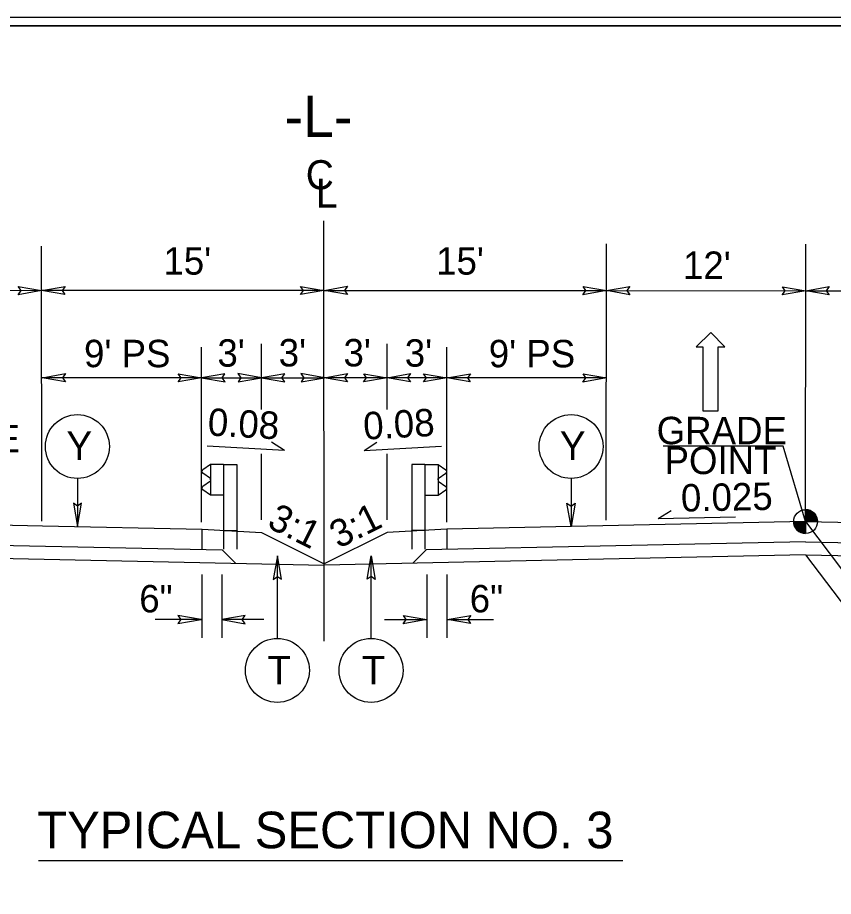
# Model space of a CAD drawing. Extents: x 2241081 to 2251104, y 658534 to 663427.
# Drawn here: x 2248450.9 to 2248696.5, y 661534.7 to 661799.3 of the extents above; entities that cross this region are included whole.
import ezdxf

# ---------------------------------------------------------------- set-up
doc = ezdxf.new("R2010")
doc.units = 0
for name, color, linetype in [('Old_Level_2', 7, 'Continuous'), ('Prop Dimension Text', 7, 'Continuous'), ('Prop Lane Arrow CELL', 7, 'Continuous'), ('Sheet Plan CELL', 7, 'Continuous'), ('Sheet Plot Border Inside CELL', 7, 'Continuous'), ('Typical Arrow Superelevation CELL', 7, 'Continuous'), ('Typical Berm Information CELL', 7, 'Continuous'), ('Typical Grade Point Symbol CELL', 7, 'Continuous'), ('Typical Guardrail CELL', 7, 'Continuous'), ('Typical Hinge Slope Interstate CELL', 7, 'Continuous'), ('Typical ID Circle CELL', 7, 'Continuous'), ('Typical Terminator CELL', 7, 'Continuous'), ('Typical Text Centerline CELL', 7, 'Continuous'), ('Typical Text Grade Point CELL', 7, 'Continuous'), ('Typical Text ID Circle CELL', 7, 'Continuous'), ('Typical Text Label CELL', 7, 'Continuous')]:
    doc.layers.add(name, color=color, linetype=linetype)

msp = doc.modelspace()

# ---------------------------------------------------------------- linework, layer by layer
at = {"layer": 'Old_Level_2'}
for p, q in [((2248398.2, 661647.53), (2248458.42, 661646.24)), ((2248688.11, 661647.53), (2248580.11, 661645.22)), ((2248688.11, 661647.53), (2248920.61, 661642.55)), ((2248458.42, 661646.24), (2248506.42, 661645.21)), ((2248506.32, 661645.22), (2248506.32, 661639.16)), ((2248506.42, 661645.21), (2248524.33, 661644.23)), ((2248580.11, 661645.22), (2248562.11, 661644.23)), ((2248580.11, 661645.22), (2248580.11, 661639.17)), ((2248398.2, 661641.48), (2248512.51, 661639.03)), ((2248512.51, 661639.03), (2248516.55, 661635)), ((2248573.93, 661639.04), (2248569.89, 661635)), ((2248688.11, 661641.48), (2248573.93, 661639.04)), ((2248688.11, 661641.48), (2248777.33, 661639.57)), ((2248398.2, 661637.53), (2248543.15, 661634.42)), ((2248688.11, 661637.53), (2248543.15, 661634.42)), ((2248688.11, 661637.53), (2248808.33, 661634.95))]:
    msp.add_line(p, q, dxfattribs=at)
at = {"layer": 'Prop Dimension Text'}
for p, q in [((2248458.2, 661647.65), (2248458.15, 661730.45)), ((2248628.11, 661647.94), (2248628.16, 661731.13)), ((2248688.11, 661645.5), (2248688.16, 661730.41)), ((2248688.16, 661724.32), (2248688.16, 661731.09)), ((2248458.15, 661717.06), (2248398.15, 661717.02)), ((2248543.13, 661717.11), (2248458.13, 661717.06)), ((2248543.15, 661717.11), (2248628.15, 661717.06)), ((2248628.15, 661717.06), (2248688.15, 661717.02)), ((2248688.15, 661717.02), (2248748.15, 661716.99)), ((2248506.28, 661647.34), (2248506.31, 661700.03)), ((2248524.31, 661681.32), (2248524.3, 661701.05)), ((2248562.14, 661681.32), (2248562.15, 661701.05)), ((2248580.11, 661647.34), (2248580.15, 661700.03)), ((2248506.3, 661690.82), (2248458.3, 661690.85)), ((2248506.3, 661690.82), (2248524.3, 661690.83)), ((2248524.3, 661690.83), (2248543.27, 661690.84)), ((2248562.14, 661690.83), (2248543.17, 661690.84)), ((2248580.14, 661690.82), (2248562.14, 661690.83)), ((2248628.14, 661690.79), (2248580.14, 661690.82)), ((2248524.33, 661648.09), (2248524.32, 661667.91)), ((2248562.12, 661648.09), (2248562.13, 661667.91)), ((2248688.11, 661647.53), (2248707.12, 661622.32)), ((2248688.11, 661637.53), (2248707.12, 661612.32)), ((2248506.32, 661631.62), (2248506.32, 661612.52)), ((2248512.36, 661631.62), (2248512.36, 661612.52)), ((2248574.08, 661631.62), (2248574.08, 661612.52)), ((2248580.11, 661631.62), (2248580.11, 661612.52)), ((2248506.18, 661618.04), (2248492.32, 661618.03)), ((2248525.04, 661618.05), (2248512.36, 661618.04)), ((2248561.4, 661618.05), (2248574.08, 661618.04)), ((2248580.25, 661618.04), (2248594.12, 661618.03))]:
    msp.add_line(p, q, dxfattribs=at)
at = {"layer": 'Prop Lane Arrow CELL'}
for p, q in [((2248659.58, 661704.48), (2248655.16, 661700.14)), ((2248663.85, 661700.14), (2248659.58, 661704.48)), ((2248655.16, 661700.14), (2248657.23, 661700.14)), ((2248657.23, 661700.14), (2248657.22, 661680.85)), ((2248661.77, 661680.84), (2248661.78, 661700.14)), ((2248661.78, 661700.14), (2248663.85, 661700.14)), ((2248657.22, 661680.85), (2248661.77, 661680.84))]:
    msp.add_line(p, q, dxfattribs=at)
at = {"layer": 'Sheet Plan CELL'}
for points in [[(2247801.99, 660746.78), (2247801.97, 661796.75), (2249101.96, 661796.79), (2249101.97, 661646.73), (2249302.01, 661646.71), (2249302.01, 660746.78)], [(2249302.03, 661796.78), (2247802, 661796.78), (2247801.99, 660746.78), (2249302.01, 660746.78)]]:
    msp.add_lwpolyline(points, close=True, dxfattribs=at)
at = {"layer": 'Sheet Plot Border Inside CELL'}
msp.add_lwpolyline([(2247648.51, 660744.27), (2249314.49, 660744.28), (2249314.51, 661799.26), (2247648.51, 661799.27)], close=True, dxfattribs=at)
at = {"layer": 'Typical Arrow Superelevation CELL'}
for p, q in [((2248531.21, 661668.98), (2248527.38, 661671.48)), ((2248555.24, 661668.98), (2248559.07, 661671.48)), ((2248531.21, 661668.98), (2248507.94, 661670.26)), ((2248555.24, 661668.98), (2248578.51, 661670.26)), ((2248643.72, 661648.48), (2248647.63, 661650.84)), ((2248643.72, 661648.48), (2248667.02, 661648.94))]:
    msp.add_line(p, q, dxfattribs=at)
at = {"layer": 'Typical Grade Point Symbol CELL'}
for p, q in [((2248688.11, 661647.53), (2248681.38, 661670.19)), ((2248688.12, 661651.11), (2248688.11, 661647.53)), ((2248688.11, 661647.53), (2248688.12, 661651.11)), ((2248684.53, 661647.53), (2248688.11, 661647.53)), ((2248688.11, 661647.53), (2248688.11, 661643.95)), ((2248691.69, 661647.53), (2248688.11, 661647.53))]:
    msp.add_line(p, q, dxfattribs=at)
for points in [[(2248688.17, 661647.53), (2248688.17, 661651.11), (2248688.17, 661651.11)], [(2248688.24, 661647.53), (2248688.24, 661651.11)], [(2248688.31, 661647.53), (2248688.31, 661651.1)], [(2248688.38, 661647.53), (2248688.38, 661651.1)], [(2248688.45, 661647.53), (2248688.45, 661651.09)], [(2248688.53, 661647.53), (2248688.53, 661651.09)], [(2248688.6, 661647.53), (2248688.6, 661651.08)], [(2248688.67, 661647.53), (2248688.67, 661651.06)], [(2248688.74, 661647.53), (2248688.74, 661651.06)], [(2248688.81, 661647.53), (2248688.81, 661651.04)], [(2248688.88, 661647.53), (2248688.88, 661651.02)], [(2248688.96, 661647.53), (2248688.96, 661651.01)], [(2248689.03, 661647.53), (2248689.03, 661650.99)], [(2248689.1, 661647.53), (2248689.1, 661650.97)], [(2248689.17, 661647.53), (2248689.17, 661650.95)], [(2248689.24, 661647.53), (2248689.24, 661650.93)], [(2248689.31, 661647.53), (2248689.31, 661650.9)], [(2248689.39, 661647.53), (2248689.39, 661650.88)], [(2248689.46, 661647.53), (2248689.46, 661650.85)], [(2248689.53, 661647.53), (2248689.53, 661650.82)], [(2248689.6, 661647.53), (2248689.6, 661650.78)], [(2248689.67, 661647.53), (2248689.67, 661650.75)], [(2248689.74, 661647.53), (2248689.74, 661650.72)], [(2248689.81, 661647.53), (2248689.81, 661650.68)], [(2248689.89, 661647.53), (2248689.89, 661650.64)], [(2248689.96, 661647.53), (2248689.96, 661650.6)], [(2248690.03, 661647.53), (2248690.03, 661650.55)], [(2248690.1, 661647.53), (2248690.1, 661650.51)], [(2248690.17, 661647.53), (2248690.17, 661650.46)], [(2248690.24, 661647.53), (2248690.24, 661650.41)], [(2248690.32, 661647.53), (2248690.32, 661650.35)], [(2248690.39, 661647.53), (2248690.39, 661650.3)], [(2248690.46, 661647.53), (2248690.46, 661650.24)], [(2248690.53, 661647.53), (2248690.53, 661650.17)], [(2248690.6, 661647.53), (2248690.6, 661650.11)], [(2248690.67, 661647.53), (2248690.67, 661650.04)], [(2248690.75, 661647.53), (2248690.75, 661649.96)], [(2248690.82, 661647.53), (2248690.82, 661649.88)], [(2248690.89, 661647.53), (2248690.89, 661649.79)], [(2248690.96, 661647.53), (2248690.96, 661649.7)], [(2248691.03, 661647.53), (2248691.03, 661649.61)], [(2248684.57, 661647.02), (2248684.57, 661647.53)], [(2248684.64, 661646.65), (2248684.64, 661647.53)], [(2248684.71, 661646.41), (2248684.71, 661647.53)], [(2248684.79, 661646.21), (2248684.79, 661647.53)], [(2248684.86, 661646.04), (2248684.86, 661647.53)], [(2248684.93, 661645.89), (2248684.93, 661647.53)], [(2248685, 661645.76), (2248685, 661647.53)], [(2248685.07, 661645.64), (2248685.07, 661647.53)], [(2248685.14, 661645.53), (2248685.14, 661647.53)], [(2248685.22, 661645.43), (2248685.22, 661647.53)], [(2248685.29, 661645.33), (2248685.29, 661647.53)], [(2248685.36, 661645.25), (2248685.36, 661647.53)], [(2248685.43, 661645.16), (2248685.43, 661647.53)], [(2248685.5, 661645.08), (2248685.5, 661647.53)], [(2248685.57, 661645.01), (2248685.57, 661647.53)], [(2248685.65, 661644.94), (2248685.65, 661647.53)], [(2248685.72, 661644.87), (2248685.72, 661647.53)], [(2248685.79, 661644.81), (2248685.79, 661647.53)], [(2248685.86, 661644.75), (2248685.86, 661647.53)], [(2248685.93, 661644.69), (2248685.93, 661647.53)], [(2248686, 661644.64), (2248686, 661647.53)], [(2248686.07, 661644.59), (2248686.07, 661647.53)], [(2248686.15, 661644.54), (2248686.15, 661647.53)], [(2248686.22, 661644.49), (2248686.22, 661647.53)], [(2248686.29, 661644.45), (2248686.29, 661647.53)], [(2248686.36, 661644.41), (2248686.36, 661647.53)], [(2248686.43, 661644.37), (2248686.43, 661647.53)], [(2248686.5, 661644.33), (2248686.5, 661647.53)], [(2248686.58, 661644.3), (2248686.58, 661647.53)], [(2248686.65, 661644.27), (2248686.65, 661647.53)], [(2248686.72, 661644.24), (2248686.72, 661647.53)], [(2248686.79, 661644.2), (2248686.79, 661647.53)], [(2248686.86, 661644.17), (2248686.86, 661647.53)], [(2248686.93, 661644.15), (2248686.93, 661647.53)], [(2248687.01, 661644.12), (2248687.01, 661647.53)], [(2248687.08, 661644.1), (2248687.08, 661647.53)], [(2248687.15, 661644.08), (2248687.15, 661647.53)], [(2248687.22, 661644.06), (2248687.22, 661647.53)], [(2248687.29, 661644.04), (2248687.29, 661647.53)], [(2248687.36, 661644.03), (2248687.36, 661647.53)], [(2248687.44, 661644.01), (2248687.44, 661647.53)], [(2248687.51, 661644), (2248687.51, 661647.53)], [(2248687.58, 661643.99), (2248687.58, 661647.53)], [(2248687.65, 661643.98), (2248687.65, 661647.53)], [(2248687.72, 661643.97), (2248687.72, 661647.53)], [(2248687.79, 661643.97), (2248687.79, 661647.53)], [(2248687.87, 661643.96), (2248687.87, 661647.53)], [(2248687.94, 661643.96), (2248687.94, 661647.53)], [(2248688.01, 661643.95), (2248688.01, 661647.53)], [(2248688.08, 661643.95), (2248688.08, 661643.95), (2248688.08, 661647.53)], [(2248691.1, 661647.53), (2248691.1, 661649.5)], [(2248691.18, 661647.53), (2248691.18, 661649.39)], [(2248691.25, 661647.53), (2248691.25, 661649.26)], [(2248691.32, 661647.53), (2248691.32, 661649.13)], [(2248691.39, 661647.53), (2248691.39, 661648.98)], [(2248691.46, 661647.53), (2248691.46, 661648.81)], [(2248691.53, 661647.53), (2248691.53, 661648.6)], [(2248691.61, 661647.53), (2248691.61, 661648.34)], [(2248691.68, 661647.53), (2248691.68, 661647.92)]]:
    msp.add_lwpolyline(points, dxfattribs=at)
msp.add_circle((2248688.12, 661647.53), 3.58, dxfattribs=at)
for start, end in [(359.9905, 89.9905), (179.9905, 269.9905)]:
    msp.add_arc((2248688.12, 661647.53), 3.58, start, end, dxfattribs=at)
at = {"layer": 'Typical Guardrail CELL'}
for p, q in [((2248508.93, 661664.74), (2248506.62, 661663.12)), ((2248512.91, 661664.74), (2248508.93, 661664.74)), ((2248508.93, 661664.74), (2248508.93, 661655.46)), ((2248512.91, 661664.74), (2248512.91, 661644.86)), ((2248512.91, 661664.74), (2248516.89, 661664.74)), ((2248516.89, 661664.74), (2248516.89, 661644.86)), ((2248573.53, 661664.74), (2248569.55, 661664.74)), ((2248569.55, 661664.74), (2248569.55, 661644.86)), ((2248573.53, 661664.74), (2248573.53, 661644.86)), ((2248573.53, 661664.74), (2248577.51, 661664.74)), ((2248577.51, 661664.74), (2248577.51, 661655.46)), ((2248577.51, 661664.74), (2248579.82, 661663.12)), ((2248508.93, 661660.48), (2248506.62, 661662.1)), ((2248508.93, 661660.1), (2248508.93, 661660.48)), ((2248577.51, 661660.48), (2248579.82, 661662.1)), ((2248577.51, 661660.1), (2248577.51, 661660.48)), ((2248508.93, 661659.73), (2248506.62, 661658.1)), ((2248508.93, 661660.1), (2248508.93, 661659.73)), ((2248577.51, 661660.1), (2248577.51, 661659.73)), ((2248577.51, 661659.73), (2248579.82, 661658.1)), ((2248508.93, 661655.46), (2248506.62, 661657.09)), ((2248512.91, 661655.46), (2248508.93, 661655.46)), ((2248573.53, 661655.46), (2248577.51, 661655.46)), ((2248577.51, 661655.46), (2248579.82, 661657.09)), ((2248512.91, 661644.86), (2248516.89, 661644.86)), ((2248512.91, 661644.86), (2248512.91, 661639.23)), ((2248516.89, 661644.86), (2248516.89, 661639.23)), ((2248573.53, 661644.86), (2248569.55, 661644.86)), ((2248569.55, 661644.86), (2248569.55, 661639.23)), ((2248573.53, 661644.86), (2248573.53, 661639.23))]:
    msp.add_line(p, q, dxfattribs=at)
for centre, start, end in [((2248506.97, 661662.61), 125.0029, 235.0111), ((2248579.47, 661662.61), 304.9887, 54.997), ((2248506.97, 661657.6), 125.0058, 235.0365), ((2248579.47, 661657.6), 304.9633, 54.994)]:
    msp.add_arc(centre, 0.621, start, end, dxfattribs=at)
at = {"layer": 'Typical Hinge Slope Interstate CELL'}
for p, q in [((2248524.33, 661644.23), (2248543.24, 661634.78)), ((2248562.11, 661644.23), (2248543.21, 661634.78))]:
    msp.add_line(p, q, dxfattribs=at)
at = {"layer": 'Typical ID Circle CELL'}
for p, q in [((2248468.91, 661660.51), (2248468.91, 661646.02)), ((2248617.53, 661660.51), (2248617.53, 661646.02)), ((2248529.11, 661612.34), (2248529.11, 661637.19)), ((2248557.32, 661612.34), (2248557.32, 661637.19))]:
    msp.add_line(p, q, dxfattribs=at)
for centre in [(2248468.91, 661670.13), (2248617.53, 661670.13), (2248529.11, 661602.73), (2248557.32, 661602.73)]:
    msp.add_circle(centre, 9.62, dxfattribs=at)
at = {"layer": 'Typical Terminator CELL'}
for points in [[(2248550.18, 661715.9), (2248543.15, 661717.11), (2248550.22, 661718.36), (2248549.33, 661717.11)], [(2248451.12, 661718.27), (2248458.15, 661717.06), (2248451.09, 661715.81), (2248451.98, 661717.06)], [(2248465.16, 661715.85), (2248458.13, 661717.06), (2248465.2, 661718.31), (2248464.3, 661717.06)], [(2248536.1, 661718.32), (2248543.13, 661717.11), (2248536.06, 661715.86), (2248536.96, 661717.11)], [(2248621.13, 661718.27), (2248628.15, 661717.06), (2248621.08, 661715.81), (2248621.98, 661717.06)], [(2248635.18, 661715.84), (2248628.15, 661717.06), (2248635.22, 661718.3), (2248634.33, 661717.06)], [(2248681.13, 661718.24), (2248688.15, 661717.02), (2248681.08, 661715.78), (2248681.98, 661717.03)], [(2248695.18, 661715.81), (2248688.15, 661717.02), (2248695.22, 661718.27), (2248694.33, 661717.02)], [(2248465.33, 661689.63), (2248458.3, 661690.85), (2248465.37, 661692.09), (2248464.47, 661690.84)], [(2248499.27, 661692.03), (2248506.3, 661690.82), (2248499.23, 661689.57), (2248500.13, 661690.82)], [(2248513.33, 661692.03), (2248506.3, 661690.82), (2248513.37, 661689.57), (2248512.47, 661690.82)], [(2248517.27, 661689.61), (2248524.3, 661690.83), (2248517.23, 661692.07), (2248518.13, 661690.83)], [(2248531.33, 661692.04), (2248524.3, 661690.83), (2248531.37, 661689.58), (2248530.47, 661690.83)], [(2248536.24, 661689.63), (2248543.27, 661690.84), (2248536.2, 661692.09), (2248537.1, 661690.84)], [(2248550.2, 661689.63), (2248543.17, 661690.84), (2248550.24, 661692.09), (2248549.34, 661690.84)], [(2248555.11, 661692.04), (2248562.14, 661690.83), (2248555.07, 661689.58), (2248555.97, 661690.83)], [(2248569.17, 661689.61), (2248562.14, 661690.83), (2248569.21, 661692.07), (2248568.31, 661690.83)], [(2248573.11, 661692.03), (2248580.14, 661690.82), (2248573.07, 661689.57), (2248573.97, 661690.82)], [(2248587.17, 661689.6), (2248580.14, 661690.82), (2248587.21, 661692.06), (2248586.31, 661690.81)], [(2248621.11, 661692), (2248628.14, 661690.79), (2248621.07, 661689.54), (2248621.97, 661690.79)], [(2248467.7, 661653.05), (2248468.91, 661646.02), (2248470.16, 661653.09), (2248468.91, 661652.19)], [(2248618.74, 661653.05), (2248617.53, 661646.02), (2248616.28, 661653.09), (2248617.53, 661652.19)], [(2248530.32, 661630.16), (2248529.11, 661637.19), (2248527.86, 661630.12), (2248529.11, 661631.02)], [(2248556.11, 661630.16), (2248557.32, 661637.19), (2248558.57, 661630.12), (2248557.32, 661631.02)], [(2248499.15, 661616.82), (2248506.18, 661618.04), (2248499.11, 661619.28), (2248500.01, 661618.03)], [(2248519.39, 661619.25), (2248512.36, 661618.04), (2248519.43, 661616.79), (2248518.53, 661618.04)], [(2248567.05, 661619.25), (2248574.08, 661618.04), (2248567.01, 661616.79), (2248567.91, 661618.04)], [(2248587.28, 661616.82), (2248580.25, 661618.04), (2248587.32, 661619.28), (2248586.43, 661618.03)]]:
    msp.add_lwpolyline(points, close=True, dxfattribs=at)
at = {"layer": 'Typical Text Centerline CELL'}
msp.add_line((2248543.22, 661611.54), (2248543.14, 661738.05), dxfattribs=at)
at = {"layer": 'Typical Text Grade Point CELL'}
msp.add_line((2248681.38, 661670.19), (2248645.26, 661670.22), dxfattribs=at)
at = {"layer": 'Typical Text Label CELL'}
msp.add_line((2248457.21, 661545.5), (2248633.13, 661545.5), dxfattribs=at)

# ---------------------------------------------------------------- texts
at = {"layer": 'Prop Dimension Text'}
for s, height, rotation, p in [('-L-', 12.5, 0.0349, (2248531.26, 661763.3)), ("15'", 8.25, 0.0349, (2248494.8, 661721.87)), ("15'", 8.25, 359.965, (2248576.89, 661721.88)), ("12'", 8.25, 359.965, (2248651.2, 661720.6)), ("3'", 8.25, 0.0349, (2248511.06, 661694.17)), ("3'", 8.25, 0.0349, (2248529.51, 661694.24)), ("3'", 8.25, 359.965, (2248549.01, 661694.25)), ("3'", 8.25, 359.965, (2248567.45, 661694.17)), ("9' PS", 8.25, 359.965, (2248470.9, 661694.02)), ("9' PS", 8.25, 359.965, (2248592.74, 661693.99)), ('6"', 8.25, 0.0349, (2248487.53, 661620.2)), ('6"', 8.25, 359.965, (2248587.01, 661620.21))]:
    msp.add_text(s, height=height, rotation=rotation, dxfattribs=at).set_placement(p)
at = {"layer": 'Typical Berm Information CELL'}
for s, rotation, p in [('0.08', 356.8554, (2248507.99, 661673.46)), ('0.08', 3.1445, (2248555.18, 661672.18)), ('0.025', 1.1459, (2248650.67, 661650.53))]:
    msp.add_text(s, height=8.25, rotation=rotation, dxfattribs=at).set_placement(p)
at = {"layer": 'Typical Hinge Slope Interstate CELL'}
for rotation, p in [(333.4349, (2248525.67, 661645.98)), (26.565, (2248547.51, 661639.28))]:
    msp.add_text('3:1', height=8.25, rotation=rotation, dxfattribs=at).set_placement(p)
at = {"layer": 'Typical Text Centerline CELL'}
for s, rotation, p in [('C', 0.0349, (2248537.65, 661747.57)), ('L', 359.9818, (2248540.68, 661742.06))]:
    msp.add_text(s, height=8.76, rotation=rotation, dxfattribs=at).set_placement(p)
at = {"layer": 'Typical Text Grade Point CELL'}
for s, rotation, p in [('GRADE', 359.965, (2248643.27, 661670.83)), ('GRADE', 0.0349, (2248412.4, 661668.33)), ('POINT', 359.965, (2248645.65, 661661.83))]:
    msp.add_text(s, height=8.25, rotation=rotation, dxfattribs=at).set_placement(p)
at = {"layer": 'Typical Text ID Circle CELL'}
for s, p in [('Y', (2248465.64, 661666.05)), ('Y', (2248614.17, 661666.05)), ('T', (2248526.11, 661598.49)), ('T', (2248554.51, 661598.49))]:
    msp.add_text(s, height=8.61, rotation=359.9999, dxfattribs=at).set_placement(p)
at = {"layer": 'Typical Text Label CELL'}
msp.add_text('TYPICAL SECTION NO. 3 ', height=11.0106, dxfattribs=at).set_placement((2248456.83, 661549.19))

doc.saveas('drawing.dxf')
